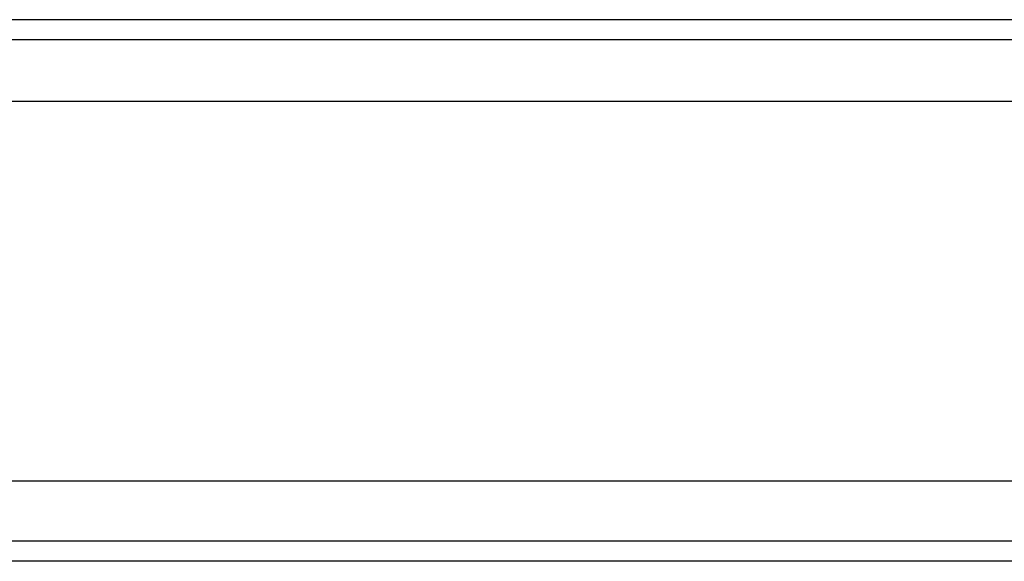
# Model space of a CAD drawing. Header units: millimetres. Extents: x 1805 to 4914, y -1594 to 860.
# Tile 606 of 656: x 4034 to 4059, y 103 to 117. Entities that reach past the tile are written whole.
import ezdxf
from ezdxf.lldxf.tags import DXFTag

# ---------------------------------------------------------------- set-up
doc = ezdxf.new("R2010")
doc.units = ezdxf.units.MM
doc.layers.get('0').update_dxf_attribs({"linetype": 'CONTINUOUS'})
tags = doc.linetypes.add('DASHED', pattern=[25.72, 12.86, -12.86]).pattern_tags.tags
tags[6:7] = [DXFTag(74, 4), DXFTag(75, 0), DXFTag(340, '0'), DXFTag(46, 0.0), DXFTag(50, 0.0), DXFTag(44, 0.0), DXFTag(45, 0.0)]
tags[4:5] = [DXFTag(74, 4), DXFTag(75, 0), DXFTag(340, '0'), DXFTag(46, 0.0), DXFTag(50, 0.0), DXFTag(44, 0.0), DXFTag(45, 0.0)]

msp = doc.modelspace()

# ---------------------------------------------------------------- linework, layer by layer
at = {"linetype": 'Continuous'}
for p, q in [((4298.141, 116.72), (3958.141, 116.72)), ((4298.141, 105.171), (3958.141, 105.171)), ((4298.141, 103.171), (3958.141, 103.171))]:
    msp.add_line(p, q, dxfattribs=at)
at = {"linetype": 'DASHED'}
for p, q in [((4298.141, 114.671), (3958.141, 114.671)), ((4298.141, 103.671), (3958.141, 103.671))]:
    msp.add_line(p, q, dxfattribs=at)
at = {"linetype": 'Continuous'}
msp.add_open_spline([(4298.141, 116.22), (3958.141, 116.22)], degree=1, dxfattribs=at)

doc.saveas('drawing.dxf')
